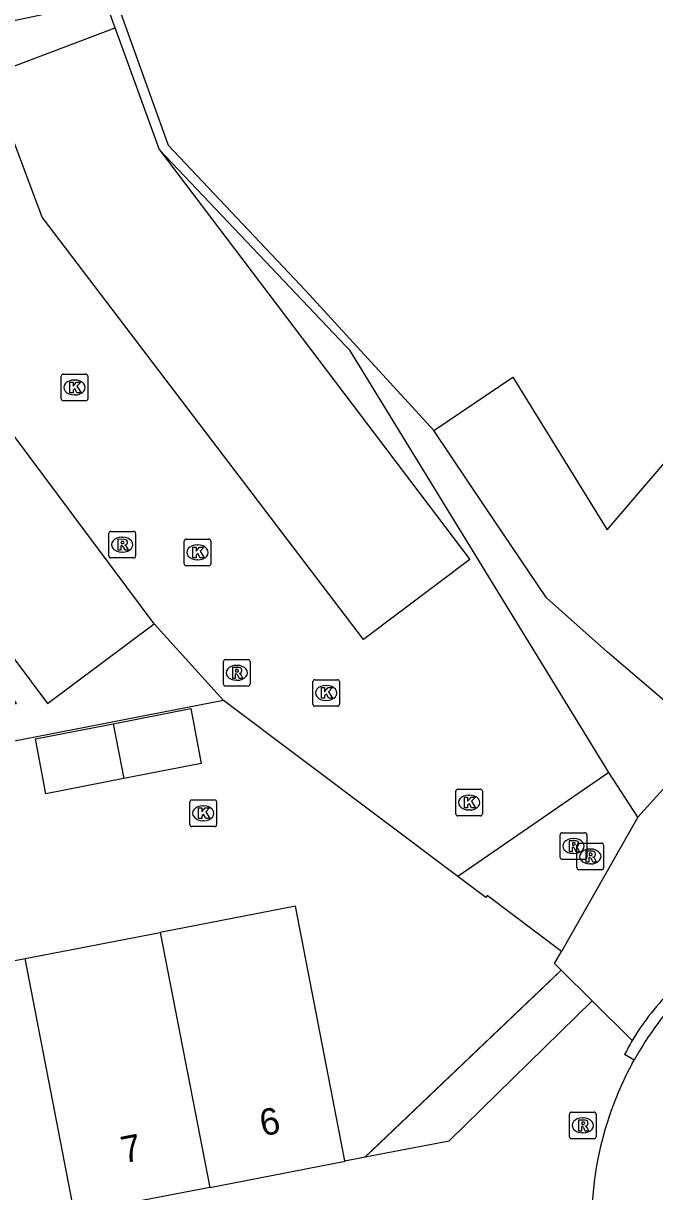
# Model space of a CAD drawing. Extents: x 162172 to 163187, y 382874 to 383684.
# Drawn here: x 163047.65 to 163071.36, y 383453.17 to 383497.07 of the extents above; entities that cross this region are included whole.
import ezdxf

# ---------------------------------------------------------------- set-up
doc = ezdxf.new("R2010")
doc.units = 0
for name, color, linetype in [('IMGEO_Groenvoorziening', 7, 'Continuous'), ('IMGEO_Hek', 7, 'Continuous'), ('IMGEO_Kolk', 7, 'Continuous'), ('IMGEO_Muur', 7, 'Continuous'), ('IMGEO_Pand', 7, 'Continuous'), ('IMGEO_Pand_nummerreeks', 7, 'Continuous'), ('IMGEO_Parkeervlak_halfverhard', 7, 'Continuous'), ('IMGEO_Rijbaan_lokaal_open', 7, 'Continuous'), ('IMGEO_Rioolput', 7, 'Continuous'), ('IMGEO_Voetpad_open', 7, 'Continuous')]:
    doc.layers.add(name, color=color, linetype=linetype)

msp = doc.modelspace()

# ---------------------------------------------------------------- linework, layer by layer
at = {"layer": 'IMGEO_Groenvoorziening'}
msp.add_lwpolyline([(163060.493, 383454.469), (163067.852, 383461.487)], dxfattribs=at)
at = {"layer": 'IMGEO_Hek'}
msp.add_lwpolyline([(163051.077, 383498.115), (163053.086, 383492.484), (163058.257, 383487.022), (163063.062, 383481.768)], dxfattribs=at)
at = {"layer": 'IMGEO_Kolk'}
for p, q in [((163049.071, 383482.959), (163049.071, 383483.811)), ((163049.146, 383483.885), (163049.998, 383483.885)), ((163049.559, 383483.665), (163049.584, 383483.665)), ((163050.072, 383483.811), (163050.072, 383482.959)), ((163049.582, 383483.105), (163049.557, 383483.105)), ((163049.998, 383482.885), (163049.146, 383482.885)), ((163053.693, 383476.761), (163053.693, 383477.613)), ((163053.768, 383477.687), (163054.62, 383477.687)), ((163054.181, 383477.467), (163054.206, 383477.467)), ((163054.694, 383477.613), (163054.694, 383476.761)), ((163054.62, 383476.687), (163053.768, 383476.687)), ((163054.204, 383476.907), (163054.179, 383476.907)), ((163058.522, 383471.479), (163058.522, 383472.331)), ((163058.597, 383472.405), (163059.449, 383472.405)), ((163059.01, 383472.185), (163059.035, 383472.185)), ((163059.523, 383472.331), (163059.523, 383471.479)), ((163059.449, 383471.405), (163058.597, 383471.405)), ((163059.033, 383471.625), (163059.008, 383471.625)), ((163063.892, 383467.362), (163063.892, 383468.214)), ((163063.967, 383468.288), (163064.819, 383468.288)), ((163064.893, 383468.214), (163064.893, 383467.362)), ((163053.908, 383466.958), (163053.908, 383467.81)), ((163053.983, 383467.884), (163054.835, 383467.884)), ((163054.909, 383467.81), (163054.909, 383466.958)), ((163064.38, 383468.068), (163064.405, 383468.068)), ((163054.396, 383467.664), (163054.421, 383467.664)), ((163064.819, 383467.288), (163063.967, 383467.288)), ((163064.403, 383467.508), (163064.378, 383467.508)), ((163054.835, 383466.884), (163053.983, 383466.884)), ((163054.419, 383467.104), (163054.394, 383467.104))]:
    msp.add_line(p, q, dxfattribs=at)
for points in [[(163049.071, 383482.959), (163049.071, 383483.811)], [(163049.146, 383483.885), (163049.998, 383483.885)], [(163049.392, 383483.585), (163049.515, 383483.585), (163049.515, 383483.434), (163049.645, 383483.585), (163049.809, 383483.585), (163049.663, 383483.434), (163049.816, 383483.185), (163049.664, 383483.185), (163049.579, 383483.349), (163049.515, 383483.282), (163049.515, 383483.185), (163049.392, 383483.185), (163049.392, 383483.585)], [(163050.072, 383483.811), (163050.072, 383482.959)], [(163049.998, 383482.885), (163049.146, 383482.885)], [(163053.693, 383476.761), (163053.693, 383477.613)], [(163053.768, 383477.687), (163054.62, 383477.687)], [(163054.014, 383477.387), (163054.137, 383477.387), (163054.137, 383477.236), (163054.267, 383477.387), (163054.431, 383477.387), (163054.285, 383477.236), (163054.438, 383476.987), (163054.286, 383476.987), (163054.201, 383477.151), (163054.137, 383477.084), (163054.137, 383476.987), (163054.014, 383476.987), (163054.014, 383477.387)], [(163054.694, 383477.613), (163054.694, 383476.761)], [(163054.62, 383476.687), (163053.768, 383476.687)], [(163058.522, 383471.479), (163058.522, 383472.331)], [(163058.597, 383472.405), (163059.449, 383472.405)], [(163059.523, 383472.331), (163059.523, 383471.479)], [(163058.843, 383472.105), (163058.966, 383472.105), (163058.966, 383471.954), (163059.096, 383472.105), (163059.26, 383472.105), (163059.114, 383471.954), (163059.267, 383471.705), (163059.115, 383471.705), (163059.03, 383471.869), (163058.966, 383471.802), (163058.966, 383471.705), (163058.843, 383471.705), (163058.843, 383472.105)], [(163059.449, 383471.405), (163058.597, 383471.405)], [(163063.892, 383467.362), (163063.892, 383468.214)], [(163063.967, 383468.288), (163064.819, 383468.288)], [(163064.893, 383468.214), (163064.893, 383467.362)], [(163053.908, 383466.958), (163053.908, 383467.81)], [(163053.983, 383467.884), (163054.835, 383467.884)], [(163054.909, 383467.81), (163054.909, 383466.958)], [(163064.213, 383467.988), (163064.336, 383467.988), (163064.336, 383467.837), (163064.466, 383467.988), (163064.63, 383467.988), (163064.484, 383467.837), (163064.637, 383467.588), (163064.485, 383467.588), (163064.4, 383467.752), (163064.336, 383467.685), (163064.336, 383467.588), (163064.213, 383467.588), (163064.213, 383467.988)], [(163054.229, 383467.584), (163054.352, 383467.584), (163054.352, 383467.433), (163054.482, 383467.584), (163054.646, 383467.584), (163054.5, 383467.433), (163054.653, 383467.184), (163054.501, 383467.184), (163054.416, 383467.348), (163054.352, 383467.281), (163054.352, 383467.184), (163054.229, 383467.184), (163054.229, 383467.584)], [(163064.819, 383467.288), (163063.967, 383467.288)], [(163054.835, 383466.884), (163053.983, 383466.884)]]:
    msp.add_lwpolyline(points, dxfattribs=at)
for centre, start, end in [((163049.148, 383483.809), 91.552, 178.448), ((163049.148, 383483.809), 91.552, 178.448), ((163049.996, 383483.809), 1.552, 88.448), ((163049.996, 383483.809), 1.552, 88.448), ((163049.148, 383482.961), 181.552, 268.448), ((163049.148, 383482.961), 181.552, 268.448), ((163049.996, 383482.961), 271.552, 358.448), ((163049.996, 383482.961), 271.552, 358.448), ((163053.77, 383477.611), 91.552, 178.448), ((163053.77, 383477.611), 91.552, 178.448), ((163054.618, 383477.611), 1.552, 88.448), ((163054.618, 383477.611), 1.552, 88.448), ((163053.77, 383476.763), 181.552, 268.448), ((163053.77, 383476.763), 181.552, 268.448), ((163054.618, 383476.763), 271.552, 358.448), ((163054.618, 383476.763), 271.552, 358.448), ((163058.599, 383472.329), 91.552, 178.448), ((163058.599, 383472.329), 91.552, 178.448), ((163059.447, 383472.329), 1.552, 88.448), ((163059.447, 383472.329), 1.552, 88.448), ((163058.599, 383471.481), 181.552, 268.448), ((163058.599, 383471.481), 181.552, 268.448), ((163059.447, 383471.481), 271.552, 358.448), ((163059.447, 383471.481), 271.552, 358.448), ((163063.969, 383468.212), 91.552, 178.448), ((163063.969, 383468.212), 91.552, 178.448), ((163064.817, 383468.212), 1.552, 88.448), ((163064.817, 383468.212), 1.552, 88.448), ((163053.985, 383467.808), 91.552, 178.448), ((163053.985, 383467.808), 91.552, 178.448), ((163054.833, 383467.808), 1.552, 88.448), ((163054.833, 383467.808), 1.552, 88.448), ((163063.969, 383467.364), 181.552, 268.448), ((163063.969, 383467.364), 181.552, 268.448), ((163064.817, 383467.364), 271.552, 358.448), ((163064.817, 383467.364), 271.552, 358.448), ((163053.985, 383466.96), 181.552, 268.448), ((163053.985, 383466.96), 181.552, 268.448), ((163054.833, 383466.96), 271.552, 358.448), ((163054.833, 383466.96), 271.552, 358.448)]:
    msp.add_arc(centre, 0.0765, start, end, dxfattribs=at)
for centre, major_axis, ratio, start_param, end_param in [((163049.558, 383483.385), (-0.387, 0.002), 0.722429, 4.712389, 7.853982), ((163049.583, 383483.385), (-0.39, 0.002), 0.717154, 1.570796, 4.712389), ((163054.18, 383477.187), (-0.387, 0.002), 0.722429, 4.712389, 7.853982), ((163054.205, 383477.187), (-0.39, 0.002), 0.717154, 1.570796, 4.712389), ((163059.009, 383471.905), (-0.387, 0.002), 0.722429, 4.712389, 7.853982), ((163059.034, 383471.905), (-0.39, 0.002), 0.717154, 1.570796, 4.712389), ((163064.379, 383467.788), (-0.387, 0.002), 0.722429, 4.712389, 7.853982), ((163064.404, 383467.788), (-0.39, 0.002), 0.717154, 1.570796, 4.712389), ((163054.395, 383467.384), (-0.387, 0.002), 0.722429, 4.712389, 7.853982), ((163054.42, 383467.384), (-0.39, 0.002), 0.717154, 1.570796, 4.712389)]:
    msp.add_ellipse(centre, major_axis=major_axis, ratio=ratio, start_param=start_param, end_param=end_param, dxfattribs=at)
at = {"layer": 'IMGEO_Muur'}
msp.add_lwpolyline([(163059.728, 383454.329), (163060.493, 383454.469), (163060.778, 383454.741), (163067.419, 383461.074), (163067.852, 383461.487)], dxfattribs=at)
at = {"layer": 'IMGEO_Pand'}
for points in [[(163073.384, 383470.19), (163072.163, 383471.236), (163069.587, 383473.443), (163067.304, 383475.486), (163065.012, 383478.879), (163063.062, 383481.768), (163066.036, 383483.777), (163069.576, 383478.034), (163072.712, 383481.693), (163075.018, 383479.75), (163078.815, 383476.497)], [(163051.019, 383470.749), (163053.937, 383471.318), (163054.333, 383469.257), (163051.42, 383468.691)], [(163051.42, 383468.691), (163048.489, 383468.121), (163048.101, 383470.18), (163051.019, 383470.749)], [(163051.019, 383470.749), (163051.42, 383468.691)], [(163059.729, 383454.322), (163057.87, 383463.898), (163052.793, 383462.91)], [(163047.716, 383461.922), (163052.793, 383462.91)], [(163052.793, 383462.91), (163054.653, 383453.327)], [(163042.638, 383460.934), (163047.716, 383461.922)], [(163049.576, 383452.342), (163047.716, 383461.922)], [(163054.653, 383453.327), (163059.731, 383454.313), (163059.729, 383454.322)], [(163054.653, 383453.327), (163049.576, 383452.342)]]:
    msp.add_lwpolyline(points, dxfattribs=at)
at = {"layer": 'IMGEO_Parkeervlak_halfverhard'}
msp.add_lwpolyline([(163052.766, 383492.316), (163051.099, 383496.896)], dxfattribs=at)
at = {"layer": 'IMGEO_Rijbaan_lokaal_open'}
for points in [[(163051.099, 383496.896), (163050.738, 383497.888), (163039.873, 383495.593)], [(163052.766, 383492.316), (163064.413, 383476.925), (163060.42, 383473.912), (163048.351, 383489.786), (163046.356, 383495.105), (163051.099, 383496.896)], [(163052.565, 383474.505), (163041.102, 383489.862), (163040.073, 383494.662)], [(163069.637, 383468.92), (163059.909, 383484.782), (163059.763, 383484.936), (163052.766, 383492.316)], [(163055.165, 383471.624), (163052.565, 383474.505)], [(163063.964, 383465.011), (163055.165, 383471.624)], [(163069.637, 383468.92), (163063.964, 383465.011)], [(163070.728, 383467.236), (163069.637, 383468.92)], [(163070.728, 383467.236), (163067.864, 383462.191)], [(163067.864, 383462.191), (163065.074, 383464.298), (163065.014, 383464.218), (163063.964, 383465.011)], [(163070.52, 383457.986), (163070.553, 383458.047), (163070.587, 383458.108)]]:
    msp.add_lwpolyline(points, dxfattribs=at)
for centre, radius, start, end in [((163081.539, 383452.009), 12.535, 135.9121, 150.8883), ((163081.544, 383451.989), 12.549, 151.4545, 169.194), ((163081.446, 383452.008), 12.449, 169.1945, 188.8954)]:
    msp.add_arc(centre, radius, start, end, dxfattribs=at)
at = {"layer": 'IMGEO_Rioolput'}
for p, q in [((163050.865, 383477.053), (163050.865, 383477.905)), ((163050.94, 383477.979), (163051.792, 383477.979)), ((163051.866, 383477.905), (163051.866, 383477.053)), ((163051.353, 383477.759), (163051.378, 383477.759)), ((163051.792, 383476.979), (163050.94, 383476.979)), ((163051.376, 383477.199), (163051.351, 383477.199)), ((163055.163, 383472.236), (163055.163, 383473.088)), ((163055.238, 383473.162), (163056.09, 383473.162)), ((163056.164, 383473.088), (163056.164, 383472.236)), ((163055.651, 383472.942), (163055.676, 383472.942)), ((163056.09, 383472.162), (163055.238, 383472.162)), ((163055.674, 383472.382), (163055.649, 383472.382)), ((163067.813, 383465.727), (163067.813, 383466.579)), ((163067.888, 383466.653), (163068.74, 383466.653)), ((163068.301, 383466.433), (163068.326, 383466.433)), ((163068.814, 383466.579), (163068.814, 383465.727)), ((163068.444, 383465.335), (163068.444, 383466.187)), ((163068.519, 383466.261), (163069.371, 383466.261)), ((163068.932, 383466.041), (163068.957, 383466.041)), ((163069.445, 383466.187), (163069.445, 383465.335)), ((163068.74, 383465.653), (163067.888, 383465.653)), ((163068.324, 383465.873), (163068.299, 383465.873)), ((163069.371, 383465.261), (163068.519, 383465.261)), ((163068.955, 383465.481), (163068.93, 383465.481)), ((163068.161, 383455.229), (163068.161, 383456.081)), ((163068.236, 383456.155), (163069.088, 383456.155)), ((163068.649, 383455.935), (163068.674, 383455.935)), ((163069.162, 383456.081), (163069.162, 383455.229)), ((163069.088, 383455.155), (163068.236, 383455.155)), ((163068.672, 383455.375), (163068.647, 383455.375))]:
    msp.add_line(p, q, dxfattribs=at)
for points in [[(163050.865, 383477.053), (163050.865, 383477.905)], [(163050.94, 383477.979), (163051.792, 383477.979)], [(163051.866, 383477.905), (163051.866, 383477.053)], [(163051.454, 383477.677), (163051.202, 383477.679), (163051.202, 383477.279)], [(163051.202, 383477.279), (163051.326, 383477.279), (163051.326, 383477.441), (163051.337, 383477.441)], [(163051.38, 383477.598), (163051.326, 383477.598), (163051.326, 383477.517)], [(163051.326, 383477.517), (163051.378, 383477.517)], [(163051.384, 383477.412), (163051.455, 383477.279), (163051.595, 383477.279), (163051.53, 383477.405)], [(163051.792, 383476.979), (163050.94, 383476.979)], [(163055.163, 383472.236), (163055.163, 383473.088)], [(163055.238, 383473.162), (163056.09, 383473.162)], [(163056.164, 383473.088), (163056.164, 383472.236)], [(163055.752, 383472.86), (163055.5, 383472.862), (163055.5, 383472.462)], [(163055.5, 383472.462), (163055.624, 383472.462), (163055.624, 383472.624), (163055.635, 383472.624)], [(163055.678, 383472.781), (163055.624, 383472.781), (163055.624, 383472.7)], [(163055.624, 383472.7), (163055.676, 383472.7)], [(163055.682, 383472.595), (163055.753, 383472.462), (163055.893, 383472.462), (163055.828, 383472.588)], [(163056.09, 383472.162), (163055.238, 383472.162)], [(163067.813, 383465.727), (163067.813, 383466.579)], [(163067.888, 383466.653), (163068.74, 383466.653)], [(163068.814, 383466.579), (163068.814, 383465.727)], [(163068.402, 383466.351), (163068.15, 383466.353), (163068.15, 383465.953)], [(163068.15, 383465.953), (163068.274, 383465.953), (163068.274, 383466.115), (163068.285, 383466.115)], [(163068.328, 383466.272), (163068.274, 383466.272), (163068.274, 383466.191)], [(163068.274, 383466.191), (163068.326, 383466.191)], [(163068.332, 383466.086), (163068.403, 383465.953), (163068.543, 383465.953), (163068.478, 383466.079)], [(163068.444, 383465.335), (163068.444, 383466.187)], [(163068.519, 383466.261), (163069.371, 383466.261)], [(163069.445, 383466.187), (163069.445, 383465.335)], [(163068.74, 383465.653), (163067.888, 383465.653)], [(163069.033, 383465.959), (163068.781, 383465.961), (163068.781, 383465.561)], [(163068.781, 383465.561), (163068.905, 383465.561), (163068.905, 383465.723), (163068.916, 383465.723)], [(163068.959, 383465.88), (163068.905, 383465.88), (163068.905, 383465.799)], [(163068.905, 383465.799), (163068.957, 383465.799)], [(163068.963, 383465.694), (163069.034, 383465.561), (163069.174, 383465.561), (163069.109, 383465.687)], [(163069.371, 383465.261), (163068.519, 383465.261)], [(163068.161, 383455.229), (163068.161, 383456.081)], [(163068.236, 383456.155), (163069.088, 383456.155)], [(163069.162, 383456.081), (163069.162, 383455.229)], [(163068.75, 383455.853), (163068.498, 383455.855), (163068.498, 383455.455)], [(163068.498, 383455.455), (163068.622, 383455.455), (163068.622, 383455.617), (163068.633, 383455.617)], [(163068.676, 383455.774), (163068.622, 383455.774), (163068.622, 383455.693)], [(163068.622, 383455.693), (163068.674, 383455.693)], [(163068.68, 383455.588), (163068.751, 383455.455), (163068.891, 383455.455), (163068.826, 383455.581)], [(163069.088, 383455.155), (163068.236, 383455.155)]]:
    msp.add_lwpolyline(points, dxfattribs=at)
for centre, radius, start, end in [((163050.942, 383477.903), 0.0765, 91.552, 178.448), ((163050.942, 383477.903), 0.0765, 91.552, 178.448), ((163051.79, 383477.903), 0.0765, 1.552, 88.448), ((163051.79, 383477.903), 0.0765, 1.552, 88.448), ((163051.336, 383477.388), 0.0533, 26.0293, 88.6989), ((163051.362, 383477.706), 0.19, 274.7715, 282.9687), ((163051.386, 383477.502), 0.0964, 77.0061, 93.1865), ((163051.4, 383477.559), 0.0378, 276.6634, 79.6772), ((163051.453, 383477.567), 0.109, 350.3612, 89.416), ((163051.451, 383477.567), 0.112, 277.5842, 350.9817), ((163051.435, 383477.352), 0.108, 29.5134, 73.7905), ((163050.942, 383477.055), 0.0765, 181.552, 268.448), ((163050.942, 383477.055), 0.0765, 181.552, 268.448), ((163051.79, 383477.055), 0.0765, 271.552, 358.448), ((163051.79, 383477.055), 0.0765, 271.552, 358.448), ((163055.24, 383473.086), 0.0765, 91.552, 178.448), ((163055.24, 383473.086), 0.0765, 91.552, 178.448), ((163056.088, 383473.086), 0.0765, 1.552, 88.448), ((163056.088, 383473.086), 0.0765, 1.552, 88.448), ((163055.634, 383472.571), 0.0533, 26.0293, 88.6989), ((163055.66, 383472.889), 0.19, 274.7715, 282.9687), ((163055.684, 383472.685), 0.0964, 77.0061, 93.1865), ((163055.698, 383472.742), 0.0378, 276.6634, 79.6772), ((163055.751, 383472.75), 0.109, 350.3612, 89.416), ((163055.749, 383472.75), 0.112, 277.5842, 350.9817), ((163055.733, 383472.535), 0.108, 29.5134, 73.7905), ((163055.24, 383472.238), 0.0765, 181.552, 268.448), ((163055.24, 383472.238), 0.0765, 181.552, 268.448), ((163056.088, 383472.238), 0.0765, 271.552, 358.448), ((163056.088, 383472.238), 0.0765, 271.552, 358.448), ((163067.89, 383466.577), 0.0765, 91.552, 178.448), ((163067.89, 383466.577), 0.0765, 91.552, 178.448), ((163068.738, 383466.577), 0.0765, 1.552, 88.448), ((163068.738, 383466.577), 0.0765, 1.552, 88.448), ((163068.284, 383466.062), 0.0533, 26.0293, 88.6989), ((163068.31, 383466.38), 0.19, 274.7715, 282.9687), ((163068.334, 383466.176), 0.0964, 77.0061, 93.1865), ((163068.348, 383466.233), 0.0378, 276.6634, 79.6772), ((163068.401, 383466.241), 0.109, 350.3612, 89.416), ((163068.399, 383466.241), 0.112, 277.5842, 350.9817), ((163068.383, 383466.026), 0.108, 29.5134, 73.7905), ((163068.521, 383466.185), 0.0765, 91.552, 178.448), ((163068.521, 383466.185), 0.0765, 91.552, 178.448), ((163069.369, 383466.185), 0.0765, 1.552, 88.448), ((163069.369, 383466.185), 0.0765, 1.552, 88.448), ((163067.89, 383465.729), 0.0765, 181.552, 268.448), ((163067.89, 383465.729), 0.0765, 181.552, 268.448), ((163068.738, 383465.729), 0.0765, 271.552, 358.448), ((163068.738, 383465.729), 0.0765, 271.552, 358.448), ((163068.915, 383465.67), 0.0533, 26.0293, 88.6989), ((163068.941, 383465.988), 0.19, 274.7715, 282.9687), ((163068.965, 383465.784), 0.0964, 77.0061, 93.1865), ((163068.979, 383465.841), 0.0378, 276.6634, 79.6772), ((163069.032, 383465.849), 0.109, 350.3612, 89.416), ((163069.03, 383465.849), 0.112, 277.5842, 350.9817), ((163069.014, 383465.634), 0.108, 29.5134, 73.7905), ((163068.521, 383465.337), 0.0765, 181.552, 268.448), ((163068.521, 383465.337), 0.0765, 181.552, 268.448), ((163069.369, 383465.337), 0.0765, 271.552, 358.448), ((163069.369, 383465.337), 0.0765, 271.552, 358.448), ((163068.238, 383456.079), 0.0765, 91.552, 178.448), ((163068.238, 383456.079), 0.0765, 91.552, 178.448), ((163069.086, 383456.079), 0.0765, 1.552, 88.448), ((163069.086, 383456.079), 0.0765, 1.552, 88.448), ((163068.632, 383455.564), 0.0533, 26.0293, 88.6989), ((163068.658, 383455.882), 0.19, 274.7715, 282.9687), ((163068.682, 383455.678), 0.0964, 77.0061, 93.1865), ((163068.696, 383455.735), 0.0378, 276.6634, 79.6772), ((163068.749, 383455.743), 0.109, 350.3612, 89.416), ((163068.747, 383455.743), 0.112, 277.5842, 350.9817), ((163068.731, 383455.528), 0.108, 29.5134, 73.7905), ((163068.238, 383455.231), 0.0765, 181.552, 268.448), ((163068.238, 383455.231), 0.0765, 181.552, 268.448), ((163069.086, 383455.231), 0.0765, 271.552, 358.448), ((163069.086, 383455.231), 0.0765, 271.552, 358.448)]:
    msp.add_arc(centre, radius, start, end, dxfattribs=at)
for centre, major_axis, ratio, start_param, end_param in [((163051.352, 383477.479), (-0.387, 0.002), 0.722429, 4.712389, 7.853982), ((163051.377, 383477.479), (-0.39, 0.002), 0.717154, 1.570796, 4.712389), ((163055.65, 383472.662), (-0.387, 0.002), 0.722429, 4.712389, 7.853982), ((163055.675, 383472.662), (-0.39, 0.002), 0.717154, 1.570796, 4.712389), ((163068.3, 383466.153), (-0.387, 0.002), 0.722429, 4.712389, 7.853982), ((163068.325, 383466.153), (-0.39, 0.002), 0.717154, 1.570796, 4.712389), ((163068.931, 383465.761), (-0.387, 0.002), 0.722429, 4.712389, 7.853982), ((163068.956, 383465.761), (-0.39, 0.002), 0.717154, 1.570796, 4.712389), ((163068.648, 383455.655), (-0.387, 0.002), 0.722429, 4.712389, 7.853982), ((163068.673, 383455.655), (-0.39, 0.002), 0.717154, 1.570796, 4.712389)]:
    msp.add_ellipse(centre, major_axis=major_axis, ratio=ratio, start_param=start_param, end_param=end_param, dxfattribs=at)
at = {"layer": 'IMGEO_Voetpad_open'}
for points in [[(163040.073, 383494.662), (163035.127, 383493.593), (163036.4, 383487.798), (163048.552, 383471.507), (163052.565, 383474.505)], [(163055.165, 383471.624), (163026.337, 383466.007), (163026.061, 383467.35), (163047.394, 383471.506), (163030.837, 383493.685)], [(163072.126, 383468.791), (163070.728, 383467.236)], [(163067.852, 383461.487), (163067.604, 383461.733), (163067.864, 383462.191)], [(163069.014, 383460.336), (163067.852, 383461.487)], [(163060.493, 383454.469), (163063.647, 383455.078), (163069.014, 383460.336)], [(163069.014, 383460.336), (163070.52, 383458.843)], [(163070.587, 383458.108), (163070.23, 383458.315)], [(163059.729, 383454.322), (163060.493, 383454.469)]]:
    msp.add_lwpolyline(points, dxfattribs=at)
for centre, radius, start, end in [((163078.693, 383454.007), 9.497, 134.2447, 149.3868), ((163079.27, 383453.694), 10.153, 149.5225, 152.9226)]:
    msp.add_arc(centre, radius, start, end, dxfattribs=at)

# ---------------------------------------------------------------- texts
at = {"layer": 'IMGEO_Pand_nummerreeks'}
for s, p in [('6', (163056.631, 383455.24)), ('7', (163051.419, 383454.228))]:
    msp.add_text(s, height=1, rotation=10.9836, dxfattribs=at).set_placement(p)

doc.saveas('drawing.dxf')
